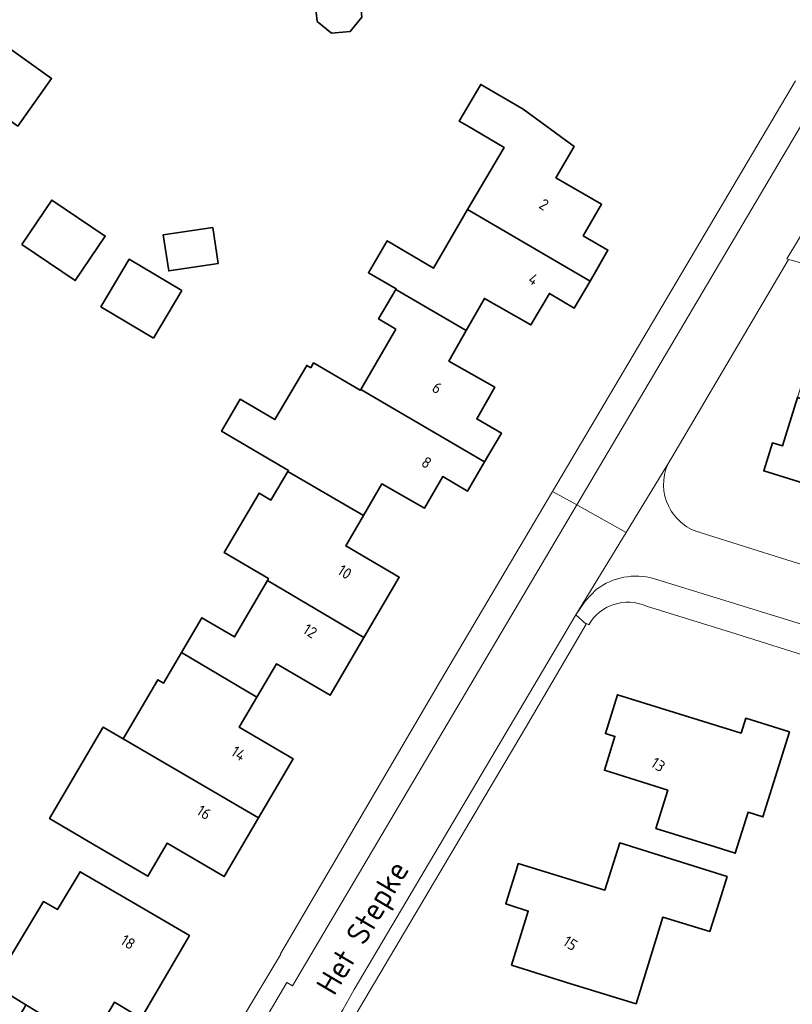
# Model space of a CAD drawing. Extents: x 184422 to 188298, y 343471 to 350189.
# Tile 351 of 513: x 186837 to 186899, y 348660 to 348739. Entities that reach past the tile are written whole.
import ezdxf
from ezdxf.enums import TextEntityAlignment as Align

# ---------------------------------------------------------------- set-up
doc = ezdxf.new("R2010")
doc.units = 0
for name, color, linetype, lineweight in [('B-WA-OG-TERREIN_ERF-GV', 252, 'Continuous', 18), ('B-WA-OG-TOPOGRAFIE-T18', 252, 'Continuous', 18), ('B-WA-VH-VERHARDING_ASFALT-GV', 252, 'Continuous', 18), ('B-WA-VH-VERHARDING_OPEN-GV', 252, 'Continuous', 18), ('B-WA-VH-VERHARDING_STRAATBAKSTEEN-GV', 252, 'Continuous', 18), ('B-WE-OG-BEBOUWING-GV', 250, 'Continuous', 35), ('B-WE-OG-BEBOUWING-T18', 10, 'Continuous', 18)]:
    doc.layers.add(name, color=color, linetype=linetype, lineweight=lineweight)
doc.styles.add('NLCS-ISO-M1000-T18', font='NLCS-ISO.ttf', dxfattribs={"height": 1.8})
doc.styles.add('NLCS-ISO-M500-T18', font='NLCS-ISO.ttf', dxfattribs={"height": 0.9})

msp = doc.modelspace()

# ---------------------------------------------------------------- linework, layer by layer
at = {"layer": 'B-WA-OG-TERREIN_ERF-GV', "flags": 128}
for points in [[(186833.197, 348738.628), (186839.5, 348734.14), (186836.765, 348730.299), (186830.462, 348734.786)], [(186833.197, 348738.628), (186839.5, 348734.14), (186836.765, 348730.299), (186830.462, 348734.786)], [(186833.197, 348738.628), (186839.5, 348734.14), (186836.765, 348730.299), (186830.462, 348734.786)], [(186864.371, 348709.125), (186867.211, 348713.978), (186865.814, 348714.795), (186867.202, 348717.165), (186867.226, 348717.207), (186864.996, 348718.513), (186866.496, 348721.074), (186870.222, 348718.892), (186872.978, 348723.598), (186875.907, 348728.592), (186872.96, 348730.321), (186872.307, 348730.704), (186874.039, 348733.662), (186877.445, 348731.668), (186881.541, 348728.668), (186880.085, 348726.16), (186883.761, 348724.026), (186882.283, 348721.481), (186884.271, 348720.323), (186882.828, 348717.845), (186881.561, 348715.668), (186879.561, 348716.845), (186878.077, 348714.309), (186874.324, 348716.449), (186872.862, 348713.874), (186871.46, 348711.405), (186875.156, 348709.306), (186873.71, 348706.762), (186875.695, 348705.599), (186874.344, 348703.293), (186872.966, 348700.941), (186870.982, 348702.104), (186869.498, 348699.568), (186866.082, 348701.516), (186864.595, 348698.98), (186863.162, 348696.535), (186867.475, 348694.006), (186864.628, 348689.152), (186861.904, 348684.507), (186857.591, 348687.036), (186856.014, 348684.347), (186854.6, 348681.936), (186858.925, 348679.403), (186856.135, 348674.64), (186856.065, 348674.52), (186853.373, 348669.923), (186848.799, 348672.601), (186847.248, 348669.952), (186842.933, 348672.478), (186839.338, 348674.582), (186843.599, 348681.861), (186843.653, 348681.953), (186845.266, 348681.008), (186848.05, 348685.763), (186848.504, 348685.497), (186849.945, 348687.959), (186851.575, 348690.743), (186854.202, 348689.205), (186856.859, 348693.745), (186856.957, 348693.912), (186853.391, 348695.999), (186856.191, 348700.783), (186857.152, 348700.22), (186858.496, 348702.517), (186858.548, 348702.606), (186853.17, 348705.754), (186854.678, 348708.331), (186857.47, 348706.697), (186860.024, 348711.059), (186860.35, 348710.868), (186860.579, 348711.258), (186864.333, 348709.061)], [(186864.371, 348709.125), (186867.211, 348713.978), (186865.814, 348714.795), (186867.202, 348717.165), (186867.226, 348717.207), (186864.996, 348718.513), (186866.496, 348721.074), (186870.222, 348718.892), (186872.978, 348723.598), (186875.907, 348728.592), (186872.96, 348730.321), (186872.307, 348730.704), (186874.039, 348733.662), (186877.445, 348731.668), (186881.541, 348728.668), (186880.085, 348726.16), (186883.761, 348724.026), (186882.283, 348721.481), (186884.271, 348720.323), (186882.828, 348717.845), (186881.561, 348715.668), (186879.561, 348716.845), (186878.077, 348714.309), (186874.324, 348716.449), (186872.862, 348713.874), (186871.46, 348711.405), (186875.156, 348709.306), (186873.71, 348706.762), (186875.695, 348705.599), (186874.344, 348703.293), (186872.966, 348700.941), (186870.982, 348702.104), (186869.498, 348699.568), (186866.082, 348701.516), (186864.595, 348698.98), (186863.162, 348696.535), (186867.475, 348694.006), (186864.628, 348689.152), (186861.904, 348684.507), (186857.591, 348687.036), (186856.014, 348684.347), (186854.6, 348681.936), (186858.925, 348679.403), (186856.135, 348674.64), (186856.065, 348674.52), (186853.373, 348669.923), (186848.799, 348672.601), (186847.248, 348669.952), (186842.933, 348672.478), (186839.338, 348674.582), (186843.599, 348681.861), (186843.653, 348681.953), (186845.266, 348681.008), (186848.05, 348685.763), (186848.504, 348685.497), (186849.945, 348687.959), (186851.575, 348690.743), (186854.202, 348689.205), (186856.859, 348693.745), (186856.957, 348693.912), (186853.391, 348695.999), (186856.191, 348700.783), (186857.152, 348700.22), (186858.496, 348702.517), (186858.548, 348702.606), (186853.17, 348705.754), (186854.678, 348708.331), (186857.47, 348706.697), (186860.024, 348711.059), (186860.35, 348710.868), (186860.579, 348711.258), (186864.333, 348709.061)], [(186864.371, 348709.125), (186867.211, 348713.978), (186865.814, 348714.795), (186867.202, 348717.165), (186867.226, 348717.207), (186864.996, 348718.513), (186866.496, 348721.074), (186870.222, 348718.892), (186872.978, 348723.598), (186875.907, 348728.592), (186872.96, 348730.321), (186872.307, 348730.704), (186874.039, 348733.662), (186877.445, 348731.668), (186881.541, 348728.668), (186880.085, 348726.16), (186883.761, 348724.026), (186882.283, 348721.481), (186884.271, 348720.323), (186882.828, 348717.845), (186881.561, 348715.668), (186879.561, 348716.845), (186878.077, 348714.309), (186874.324, 348716.449), (186872.862, 348713.874), (186871.46, 348711.405), (186875.156, 348709.306), (186873.71, 348706.762), (186875.695, 348705.599), (186874.344, 348703.293), (186872.966, 348700.941), (186870.982, 348702.104), (186869.498, 348699.568), (186866.082, 348701.516), (186864.595, 348698.98), (186863.162, 348696.535), (186867.475, 348694.006), (186864.628, 348689.152), (186861.904, 348684.507), (186857.591, 348687.036), (186856.014, 348684.347), (186854.6, 348681.936), (186858.925, 348679.403), (186856.135, 348674.64), (186856.065, 348674.52), (186853.373, 348669.923), (186848.799, 348672.601), (186847.248, 348669.952), (186842.933, 348672.478), (186839.338, 348674.582), (186843.599, 348681.861), (186843.653, 348681.953), (186845.266, 348681.008), (186848.05, 348685.763), (186848.504, 348685.497), (186849.945, 348687.959), (186851.575, 348690.743), (186854.202, 348689.205), (186856.859, 348693.745), (186856.957, 348693.912), (186853.391, 348695.999), (186856.191, 348700.783), (186857.152, 348700.22), (186858.496, 348702.517), (186858.548, 348702.606), (186853.17, 348705.754), (186854.678, 348708.331), (186857.47, 348706.697), (186860.024, 348711.059), (186860.35, 348710.868), (186860.579, 348711.258), (186864.333, 348709.061)], [(186908.679, 348702.979), (186907.519, 348699.237), (186896.803, 348702.561), (186897.511, 348704.821), (186898.31, 348704.572), (186899.525, 348708.475), (186900.729, 348712.345), (186899.915, 348712.609), (186900.613, 348714.894), (186905.395, 348713.433), (186911.724, 348711.499), (186910.602, 348707.884), (186911.628, 348707.565), (186910.827, 348704.982), (186910.072, 348702.547)], [(186908.679, 348702.979), (186907.519, 348699.237), (186896.803, 348702.561), (186897.511, 348704.821), (186898.31, 348704.572), (186899.525, 348708.475), (186900.729, 348712.345), (186899.915, 348712.609), (186900.613, 348714.894), (186905.395, 348713.433), (186911.724, 348711.499), (186910.602, 348707.884), (186911.628, 348707.565), (186910.827, 348704.982), (186910.072, 348702.547)], [(186908.679, 348702.979), (186907.519, 348699.237), (186896.803, 348702.561), (186897.511, 348704.821), (186898.31, 348704.572), (186899.525, 348708.475), (186900.729, 348712.345), (186899.915, 348712.609), (186900.613, 348714.894), (186905.395, 348713.433), (186911.724, 348711.499), (186910.602, 348707.884), (186911.628, 348707.565), (186910.827, 348704.982), (186910.072, 348702.547)], [(186883.98, 348678.476), (186884.831, 348681.194), (186884.072, 348681.423), (186885.034, 348684.557), (186894.99, 348681.465), (186895.36, 348682.655), (186898.87, 348681.562), (186896.74, 348674.72), (186895.544, 348675.092), (186894.52, 348671.803), (186892.906, 348672.305), (186888.132, 348673.791), (186889.089, 348676.865)], [(186883.98, 348678.476), (186884.831, 348681.194), (186884.072, 348681.423), (186885.034, 348684.557), (186894.99, 348681.465), (186895.36, 348682.655), (186898.87, 348681.562), (186896.74, 348674.72), (186895.544, 348675.092), (186894.52, 348671.803), (186892.906, 348672.305), (186888.132, 348673.791), (186889.089, 348676.865)], [(186883.98, 348678.476), (186884.831, 348681.194), (186884.072, 348681.423), (186885.034, 348684.557), (186894.99, 348681.465), (186895.36, 348682.655), (186898.87, 348681.562), (186896.74, 348674.72), (186895.544, 348675.092), (186894.52, 348671.803), (186892.906, 348672.305), (186888.132, 348673.791), (186889.089, 348676.865)], [(186876.512, 348662.779), (186877.862, 348667.146), (186876.385, 348667.616), (186876.05, 348667.718), (186876.198, 348668.196), (186876.907, 348670.489), (186877.052, 348670.967), (186877.387, 348670.866), (186878.869, 348670.413), (186884.033, 348668.836), (186885.219, 348672.627), (186893.852, 348669.92), (186893.235, 348667.95), (186892.465, 348665.493), (186888.688, 348666.661), (186886.53, 348659.682), (186881.289, 348661.302)], [(186876.512, 348662.779), (186877.862, 348667.146), (186876.385, 348667.616), (186876.05, 348667.718), (186876.198, 348668.196), (186876.907, 348670.489), (186877.052, 348670.967), (186877.387, 348670.866), (186878.869, 348670.413), (186884.033, 348668.836), (186885.219, 348672.627), (186893.852, 348669.92), (186893.235, 348667.95), (186892.465, 348665.493), (186888.688, 348666.661), (186886.53, 348659.682), (186881.289, 348661.302)], [(186876.512, 348662.779), (186877.862, 348667.146), (186876.385, 348667.616), (186876.05, 348667.718), (186876.198, 348668.196), (186876.907, 348670.489), (186877.052, 348670.967), (186877.387, 348670.866), (186878.869, 348670.413), (186884.033, 348668.836), (186885.219, 348672.627), (186893.852, 348669.92), (186893.235, 348667.95), (186892.465, 348665.493), (186888.688, 348666.661), (186886.53, 348659.682), (186881.289, 348661.302)]]:
    msp.add_lwpolyline(points, close=True, dxfattribs=at)
for points in [[(186812.748, 348641.644), (186817.903, 348640.499), (186818.076, 348641.28), (186820.683, 348640.608), (186830.362, 348638.036), (186839.227, 348635.251), (186841.673, 348636.33), (186843.636, 348639.667), (186847.356, 348645.991), (186857.949, 348663.674), (186857.907, 348663.7), (186870.801, 348685.675), (186879.821, 348700.919), (186899.367, 348733.953)], [(186812.748, 348641.644), (186817.903, 348640.499), (186818.076, 348641.28), (186820.683, 348640.608), (186830.362, 348638.036), (186839.227, 348635.251), (186841.673, 348636.33), (186843.636, 348639.667), (186847.356, 348645.991), (186857.949, 348663.674), (186857.907, 348663.7), (186870.801, 348685.675), (186879.821, 348700.919), (186899.367, 348733.953)], [(186812.748, 348641.644), (186817.903, 348640.499), (186818.076, 348641.28), (186820.683, 348640.608), (186830.362, 348638.036), (186839.227, 348635.251), (186841.673, 348636.33), (186843.636, 348639.667), (186847.356, 348645.991), (186857.949, 348663.674), (186857.907, 348663.7), (186870.801, 348685.675), (186879.821, 348700.919), (186899.367, 348733.953)], [(186912.741, 348691.02), (186913.513, 348690.793), (186915.078, 348695.797), (186917.275, 348702.922), (186920.388, 348712.982), (186910.687, 348715.886), (186899.224, 348719.457), (186898.805, 348719.587), (186889.405, 348703.641), (186889.094, 348703.111)], [(186912.741, 348691.02), (186913.513, 348690.793), (186915.078, 348695.797), (186917.275, 348702.922), (186920.388, 348712.982), (186910.687, 348715.886), (186899.224, 348719.457), (186898.805, 348719.587), (186889.405, 348703.641), (186889.094, 348703.111)], [(186912.741, 348691.02), (186913.513, 348690.793), (186915.078, 348695.797), (186917.275, 348702.922), (186920.388, 348712.982), (186910.687, 348715.886), (186899.224, 348719.457), (186898.805, 348719.587), (186889.405, 348703.641), (186889.094, 348703.111)], [(186891.843, 348697.566), (186905.493, 348693.275), (186906.843, 348697.625), (186914.048, 348695.376), (186912.741, 348691.02)], [(186891.843, 348697.566), (186905.493, 348693.275), (186906.843, 348697.625), (186914.048, 348695.376), (186912.741, 348691.02)], [(186891.843, 348697.566), (186905.493, 348693.275), (186906.843, 348697.625), (186914.048, 348695.376), (186912.741, 348691.02)], [(186922.315, 348637.194), (186923.066, 348641.284), (186921.839, 348641.509), (186932.171, 348676.813), (186921.743, 348679.966), (186918.504, 348681.021), (186907.026, 348684.66), (186906.586, 348684.795), (186904.011, 348685.586), (186904.281, 348686.405), (186894.125, 348689.584), (186887.361, 348691.688)], [(186922.315, 348637.194), (186923.066, 348641.284), (186921.839, 348641.509), (186932.171, 348676.813), (186921.743, 348679.966), (186918.504, 348681.021), (186907.026, 348684.66), (186906.586, 348684.795), (186904.011, 348685.586), (186904.281, 348686.405), (186894.125, 348689.584), (186887.361, 348691.688)], [(186922.315, 348637.194), (186923.066, 348641.284), (186921.839, 348641.509), (186932.171, 348676.813), (186921.743, 348679.966), (186918.504, 348681.021), (186907.026, 348684.66), (186906.586, 348684.795), (186904.011, 348685.586), (186904.281, 348686.405), (186894.125, 348689.584), (186887.361, 348691.688)], [(186882.722, 348690.177), (186882.549, 348690.278), (186882.529, 348690.244), (186877.645, 348681.888), (186871.95, 348672.296), (186864.265, 348659.318), (186856.078, 348645.352), (186845.861, 348628.239), (186842.885, 348623.181), (186842.237, 348621.685), (186850.683, 348618.026), (186856.434, 348615.951), (186868.278, 348611.676), (186871.728, 348610.557), (186877.084, 348608.488), (186887.541, 348595.709), (186904.131, 348590.787)], [(186882.722, 348690.177), (186882.549, 348690.278), (186882.529, 348690.244), (186877.645, 348681.888), (186871.95, 348672.296), (186864.265, 348659.318), (186856.078, 348645.352), (186845.861, 348628.239), (186842.885, 348623.181), (186842.237, 348621.685), (186850.683, 348618.026), (186856.434, 348615.951), (186868.278, 348611.676), (186871.728, 348610.557), (186877.084, 348608.488), (186887.541, 348595.709), (186904.131, 348590.787)], [(186882.722, 348690.177), (186882.549, 348690.278), (186882.529, 348690.244), (186877.645, 348681.888), (186871.95, 348672.296), (186864.265, 348659.318), (186856.078, 348645.352), (186845.861, 348628.239), (186842.885, 348623.181), (186842.237, 348621.685), (186850.683, 348618.026), (186856.434, 348615.951), (186868.278, 348611.676), (186871.728, 348610.557), (186877.084, 348608.488), (186887.541, 348595.709), (186904.131, 348590.787)], [(186834.791, 348661.213), (186838.841, 348667.913), (186839.958, 348667.279), (186841.792, 348670.314), (186846.269, 348667.698), (186850.586, 348665.175), (186846.702, 348658.531), (186844.552, 348659.809), (186842.614, 348656.528), (186838.309, 348659.071), (186837.425, 348659.593), (186837.31, 348659.396), (186836.059, 348657.262), (186837.389, 348656.483), (186841.703, 348653.956), (186838.926, 348649.216), (186840.654, 348648.208), (186836.617, 348641.289)], [(186834.791, 348661.213), (186838.841, 348667.913), (186839.958, 348667.279), (186841.792, 348670.314), (186846.269, 348667.698), (186850.586, 348665.175), (186846.702, 348658.531), (186844.552, 348659.809), (186842.614, 348656.528), (186838.309, 348659.071), (186837.425, 348659.593), (186837.31, 348659.396), (186836.059, 348657.262), (186837.389, 348656.483), (186841.703, 348653.956), (186838.926, 348649.216), (186840.654, 348648.208), (186836.617, 348641.289)], [(186834.791, 348661.213), (186838.841, 348667.913), (186839.958, 348667.279), (186841.792, 348670.314), (186846.269, 348667.698), (186850.586, 348665.175), (186846.702, 348658.531), (186844.552, 348659.809), (186842.614, 348656.528), (186838.309, 348659.071), (186837.425, 348659.593), (186837.31, 348659.396), (186836.059, 348657.262), (186837.389, 348656.483), (186841.703, 348653.956), (186838.926, 348649.216), (186840.654, 348648.208), (186836.617, 348641.289)]]:
    msp.add_lwpolyline(points, dxfattribs=at)
at = {"layer": 'B-WA-OG-TERREIN_ERF-GV'}
for points in [[(186889.094, 348703.111, 0.470626), (186891.843, 348697.566)], [(186889.094, 348703.111, 0.470626), (186891.843, 348697.566)], [(186889.094, 348703.111, 0.470626), (186891.843, 348697.566)], [(186887.361, 348691.688, 0.381383), (186882.722, 348690.177)], [(186887.361, 348691.688, 0.381383), (186882.722, 348690.177)], [(186887.361, 348691.688, 0.381383), (186882.722, 348690.177)]]:
    msp.add_lwpolyline(points, format="xyb", dxfattribs=at)
at = {"layer": 'B-WA-VH-VERHARDING_ASFALT-GV', "flags": 128}
for points in [[(186901.238, 348732.769), (186881.764, 348699.827), (186885.73, 348697.612), (186889.094, 348703.111), (186889.405, 348703.641), (186898.805, 348719.587), (186898.671, 348719.629), (186899.526, 348721.048), (186906.037, 348731.856)], [(186901.238, 348732.769), (186881.764, 348699.827), (186885.73, 348697.612), (186889.094, 348703.111), (186889.405, 348703.641), (186898.805, 348719.587), (186898.671, 348719.629), (186899.526, 348721.048), (186906.037, 348731.856)], [(186901.238, 348732.769), (186881.764, 348699.827), (186885.73, 348697.612), (186889.094, 348703.111), (186889.405, 348703.641), (186898.805, 348719.587), (186898.671, 348719.629), (186899.526, 348721.048), (186906.037, 348731.856)], [(186889.094, 348703.111), (186885.73, 348697.612), (186881.677, 348690.986), (186882.441, 348692.073), (186883.359, 348693.036)], [(186889.094, 348703.111), (186885.73, 348697.612), (186881.677, 348690.986), (186882.441, 348692.073), (186883.359, 348693.036)], [(186889.094, 348703.111), (186885.73, 348697.612), (186881.677, 348690.986), (186882.441, 348692.073), (186883.359, 348693.036)], [(186940.336, 348682.497), (186915.045, 348690.329), (186913.513, 348690.793), (186912.741, 348691.02), (186905.493, 348693.275), (186891.843, 348697.566)], [(186940.336, 348682.497), (186915.045, 348690.329), (186913.513, 348690.793), (186912.741, 348691.02), (186905.493, 348693.275), (186891.843, 348697.566)], [(186940.336, 348682.497), (186915.045, 348690.329), (186913.513, 348690.793), (186912.741, 348691.02), (186905.493, 348693.275), (186891.843, 348697.566)], [(186887.944, 348693.919), (186904.98, 348688.644), (186933.879, 348679.418), (186945.141, 348677.277)], [(186887.944, 348693.919), (186904.98, 348688.644), (186933.879, 348679.418), (186945.141, 348677.277)], [(186887.944, 348693.919), (186904.98, 348688.644), (186933.879, 348679.418), (186945.141, 348677.277)]]:
    msp.add_lwpolyline(points, dxfattribs=at)
at = {"layer": 'B-WA-VH-VERHARDING_ASFALT-GV'}
for points in [[(186891.843, 348697.566, -0.470626), (186889.094, 348703.111)], [(186891.843, 348697.566, -0.470626), (186889.094, 348703.111)], [(186891.843, 348697.566, -0.470626), (186889.094, 348703.111)], [(186883.359, 348693.036, -0.229751), (186887.944, 348693.919)], [(186883.359, 348693.036, -0.229751), (186887.944, 348693.919)], [(186883.359, 348693.036, -0.229751), (186887.944, 348693.919)]]:
    msp.add_lwpolyline(points, format="xyb", dxfattribs=at)
at = {"layer": 'B-WA-VH-VERHARDING_ASFALT-GV', "flags": 128}
msp.add_lwpolyline([(186845.035, 348638.768), (186849.409, 348636.148), (186855.192, 348646.035), (186862.945, 348659.201), (186863.859, 348660.832), (186881.677, 348690.986), (186885.73, 348697.612), (186881.764, 348699.827), (186858.889, 348661.131), (186858.436, 348661.4), (186850.191, 348647.413)], close=True, dxfattribs=at)
msp.add_lwpolyline([(186845.035, 348638.768), (186849.409, 348636.148), (186855.192, 348646.035), (186862.945, 348659.201), (186863.859, 348660.832), (186881.677, 348690.986), (186885.73, 348697.612), (186881.764, 348699.827), (186858.889, 348661.131), (186858.436, 348661.4), (186850.191, 348647.413)], close=True, dxfattribs=at)
msp.add_lwpolyline([(186845.035, 348638.768), (186849.409, 348636.148), (186855.192, 348646.035), (186862.945, 348659.201), (186863.859, 348660.832), (186881.677, 348690.986), (186885.73, 348697.612), (186881.764, 348699.827), (186858.889, 348661.131), (186858.436, 348661.4), (186850.191, 348647.413)], close=True, dxfattribs=at)
at = {"layer": 'B-WA-VH-VERHARDING_OPEN-GV', "flags": 128}
msp.add_lwpolyline([(186899.526, 348721.048), (186898.671, 348719.629), (186898.805, 348719.587), (186899.224, 348719.457)], dxfattribs=at)
msp.add_lwpolyline([(186899.526, 348721.048), (186898.671, 348719.629), (186898.805, 348719.587), (186899.224, 348719.457)], dxfattribs=at)
msp.add_lwpolyline([(186899.526, 348721.048), (186898.671, 348719.629), (186898.805, 348719.587), (186899.224, 348719.457)], dxfattribs=at)
at = {"layer": 'B-WA-VH-VERHARDING_STRAATBAKSTEEN-GV', "flags": 128}
for points in [[(186899.367, 348733.953), (186879.821, 348700.919), (186881.764, 348699.827), (186901.238, 348732.769)], [(186899.367, 348733.953), (186879.821, 348700.919), (186881.764, 348699.827), (186901.238, 348732.769)], [(186899.367, 348733.953), (186879.821, 348700.919), (186881.764, 348699.827), (186901.238, 348732.769)], [(186887.361, 348691.688), (186894.125, 348689.584), (186904.281, 348686.405), (186904.011, 348685.586), (186906.586, 348684.795), (186907.026, 348684.66), (186907.317, 348685.446), (186918.772, 348681.874), (186918.606, 348681.345), (186918.504, 348681.021), (186921.743, 348679.966), (186922.048, 348680.872), (186933.187, 348677.34), (186933.879, 348679.418), (186904.98, 348688.644), (186887.944, 348693.919)], [(186887.361, 348691.688), (186894.125, 348689.584), (186904.281, 348686.405), (186904.011, 348685.586), (186906.586, 348684.795), (186907.026, 348684.66), (186907.317, 348685.446), (186918.772, 348681.874), (186918.606, 348681.345), (186918.504, 348681.021), (186921.743, 348679.966), (186922.048, 348680.872), (186933.187, 348677.34), (186933.879, 348679.418), (186904.98, 348688.644), (186887.944, 348693.919)], [(186887.361, 348691.688), (186894.125, 348689.584), (186904.281, 348686.405), (186904.011, 348685.586), (186906.586, 348684.795), (186907.026, 348684.66), (186907.317, 348685.446), (186918.772, 348681.874), (186918.606, 348681.345), (186918.504, 348681.021), (186921.743, 348679.966), (186922.048, 348680.872), (186933.187, 348677.34), (186933.879, 348679.418), (186904.98, 348688.644), (186887.944, 348693.919)], [(186883.359, 348693.036), (186882.441, 348692.073), (186881.677, 348690.986), (186882.529, 348690.244), (186882.549, 348690.278), (186882.722, 348690.177)], [(186883.359, 348693.036), (186882.441, 348692.073), (186881.677, 348690.986), (186882.529, 348690.244), (186882.549, 348690.278), (186882.722, 348690.177)], [(186883.359, 348693.036), (186882.441, 348692.073), (186881.677, 348690.986), (186882.529, 348690.244), (186882.549, 348690.278), (186882.722, 348690.177)]]:
    msp.add_lwpolyline(points, dxfattribs=at)
for points in [[(186843.636, 348639.667), (186845.035, 348638.768), (186850.191, 348647.413), (186858.436, 348661.4), (186858.889, 348661.131), (186881.764, 348699.827), (186879.821, 348700.919), (186870.801, 348685.675), (186857.907, 348663.7), (186857.949, 348663.674), (186847.356, 348645.991)], [(186843.636, 348639.667), (186845.035, 348638.768), (186850.191, 348647.413), (186858.436, 348661.4), (186858.889, 348661.131), (186881.764, 348699.827), (186879.821, 348700.919), (186870.801, 348685.675), (186857.907, 348663.7), (186857.949, 348663.674), (186847.356, 348645.991)], [(186843.636, 348639.667), (186845.035, 348638.768), (186850.191, 348647.413), (186858.436, 348661.4), (186858.889, 348661.131), (186881.764, 348699.827), (186879.821, 348700.919), (186870.801, 348685.675), (186857.907, 348663.7), (186857.949, 348663.674), (186847.356, 348645.991)], [(186849.409, 348636.148), (186846.499, 348631.384), (186843.624, 348626.602), (186839.941, 348627.699), (186839.802, 348627.252), (186842.885, 348623.181), (186845.861, 348628.239), (186856.078, 348645.352), (186864.265, 348659.318), (186871.95, 348672.296), (186877.645, 348681.888), (186882.529, 348690.244), (186881.677, 348690.986), (186863.859, 348660.832), (186862.945, 348659.201), (186855.192, 348646.035)], [(186849.409, 348636.148), (186846.499, 348631.384), (186843.624, 348626.602), (186839.941, 348627.699), (186839.802, 348627.252), (186842.885, 348623.181), (186845.861, 348628.239), (186856.078, 348645.352), (186864.265, 348659.318), (186871.95, 348672.296), (186877.645, 348681.888), (186882.529, 348690.244), (186881.677, 348690.986), (186863.859, 348660.832), (186862.945, 348659.201), (186855.192, 348646.035)], [(186849.409, 348636.148), (186846.499, 348631.384), (186843.624, 348626.602), (186839.941, 348627.699), (186839.802, 348627.252), (186842.885, 348623.181), (186845.861, 348628.239), (186856.078, 348645.352), (186864.265, 348659.318), (186871.95, 348672.296), (186877.645, 348681.888), (186882.529, 348690.244), (186881.677, 348690.986), (186863.859, 348660.832), (186862.945, 348659.201), (186855.192, 348646.035)]]:
    msp.add_lwpolyline(points, close=True, dxfattribs=at)
at = {"layer": 'B-WA-VH-VERHARDING_STRAATBAKSTEEN-GV'}
for points in [[(186887.944, 348693.919, 0.229751), (186883.359, 348693.036)], [(186887.944, 348693.919, 0.229751), (186883.359, 348693.036)], [(186887.944, 348693.919, 0.229751), (186883.359, 348693.036)], [(186882.722, 348690.177, -0.381383), (186887.361, 348691.688)], [(186882.722, 348690.177, -0.381383), (186887.361, 348691.688)], [(186882.722, 348690.177, -0.381383), (186887.361, 348691.688)]]:
    msp.add_lwpolyline(points, format="xyb", dxfattribs=at)
at = {"layer": 'B-WE-OG-BEBOUWING-GV', "flags": 128}
for points in [[(186860.715, 348740.233), (186860.861, 348738.738), (186862.02, 348737.785), (186863.515, 348737.93), (186864.468, 348739.09), (186864.323, 348740.584), (186863.163, 348741.538), (186861.669, 348741.392)], [(186860.715, 348740.233), (186860.861, 348738.738), (186862.02, 348737.785), (186863.515, 348737.93), (186864.468, 348739.09), (186864.323, 348740.584), (186863.163, 348741.538), (186861.669, 348741.392)], [(186860.715, 348740.233), (186860.861, 348738.738), (186862.02, 348737.785), (186863.515, 348737.93), (186864.468, 348739.09), (186864.323, 348740.584), (186863.163, 348741.538), (186861.669, 348741.392)], [(186836.765, 348730.299), (186839.5, 348734.14), (186833.197, 348738.628), (186830.462, 348734.786)], [(186836.765, 348730.299), (186839.5, 348734.14), (186833.197, 348738.628), (186830.462, 348734.786)], [(186836.765, 348730.299), (186839.5, 348734.14), (186833.197, 348738.628), (186830.462, 348734.786)], [(186872.978, 348723.598), (186882.828, 348717.845), (186884.271, 348720.323), (186882.283, 348721.481), (186883.761, 348724.026), (186880.085, 348726.16), (186881.541, 348728.668), (186877.445, 348731.668), (186874.039, 348733.662), (186872.307, 348730.704), (186872.96, 348730.321), (186875.907, 348728.592)], [(186872.978, 348723.598), (186882.828, 348717.845), (186884.271, 348720.323), (186882.283, 348721.481), (186883.761, 348724.026), (186880.085, 348726.16), (186881.541, 348728.668), (186877.445, 348731.668), (186874.039, 348733.662), (186872.307, 348730.704), (186872.96, 348730.321), (186875.907, 348728.592)], [(186872.978, 348723.598), (186882.828, 348717.845), (186884.271, 348720.323), (186882.283, 348721.481), (186883.761, 348724.026), (186880.085, 348726.16), (186881.541, 348728.668), (186877.445, 348731.668), (186874.039, 348733.662), (186872.307, 348730.704), (186872.96, 348730.321), (186875.907, 348728.592)], [(186837.094, 348720.784), (186841.395, 348717.879), (186843.812, 348721.457), (186839.511, 348724.362)], [(186837.094, 348720.784), (186841.395, 348717.879), (186843.812, 348721.457), (186839.511, 348724.362)], [(186837.094, 348720.784), (186841.395, 348717.879), (186843.812, 348721.457), (186839.511, 348724.362)], [(186872.862, 348713.874), (186874.324, 348716.449), (186878.077, 348714.309), (186879.561, 348716.845), (186881.561, 348715.668), (186882.828, 348717.845), (186872.978, 348723.598), (186870.222, 348718.892), (186866.496, 348721.074), (186864.996, 348718.513), (186867.226, 348717.207), (186867.202, 348717.165)], [(186872.862, 348713.874), (186874.324, 348716.449), (186878.077, 348714.309), (186879.561, 348716.845), (186881.561, 348715.668), (186882.828, 348717.845), (186872.978, 348723.598), (186870.222, 348718.892), (186866.496, 348721.074), (186864.996, 348718.513), (186867.226, 348717.207), (186867.202, 348717.165)], [(186872.862, 348713.874), (186874.324, 348716.449), (186878.077, 348714.309), (186879.561, 348716.845), (186881.561, 348715.668), (186882.828, 348717.845), (186872.978, 348723.598), (186870.222, 348718.892), (186866.496, 348721.074), (186864.996, 348718.513), (186867.226, 348717.207), (186867.202, 348717.165)], [(186852.464, 348722.162), (186848.484, 348721.563), (186848.922, 348718.659), (186852.902, 348719.258)], [(186852.464, 348722.162), (186848.484, 348721.563), (186848.922, 348718.659), (186852.902, 348719.258)], [(186852.464, 348722.162), (186848.484, 348721.563), (186848.922, 348718.659), (186852.902, 348719.258)], [(186847.692, 348713.251), (186849.97, 348717.079), (186845.738, 348719.598), (186843.459, 348715.77)], [(186847.692, 348713.251), (186849.97, 348717.079), (186845.738, 348719.598), (186843.459, 348715.77)], [(186847.692, 348713.251), (186849.97, 348717.079), (186845.738, 348719.598), (186843.459, 348715.77)], [(186867.211, 348713.978), (186864.371, 348709.125), (186874.344, 348703.293), (186875.695, 348705.599), (186873.71, 348706.762), (186875.156, 348709.306), (186871.46, 348711.405), (186872.862, 348713.874), (186867.202, 348717.165), (186865.814, 348714.795)], [(186867.211, 348713.978), (186864.371, 348709.125), (186874.344, 348703.293), (186875.695, 348705.599), (186873.71, 348706.762), (186875.156, 348709.306), (186871.46, 348711.405), (186872.862, 348713.874), (186867.202, 348717.165), (186865.814, 348714.795)], [(186867.211, 348713.978), (186864.371, 348709.125), (186874.344, 348703.293), (186875.695, 348705.599), (186873.71, 348706.762), (186875.156, 348709.306), (186871.46, 348711.405), (186872.862, 348713.874), (186867.202, 348717.165), (186865.814, 348714.795)], [(186860.35, 348710.868), (186860.024, 348711.059), (186857.47, 348706.697), (186854.678, 348708.331), (186853.17, 348705.754), (186858.548, 348702.606), (186858.496, 348702.517), (186864.595, 348698.98), (186866.082, 348701.516), (186869.498, 348699.568), (186870.982, 348702.104), (186872.966, 348700.941), (186874.344, 348703.293), (186864.371, 348709.125), (186864.333, 348709.061), (186860.579, 348711.258)], [(186860.35, 348710.868), (186860.024, 348711.059), (186857.47, 348706.697), (186854.678, 348708.331), (186853.17, 348705.754), (186858.548, 348702.606), (186858.496, 348702.517), (186864.595, 348698.98), (186866.082, 348701.516), (186869.498, 348699.568), (186870.982, 348702.104), (186872.966, 348700.941), (186874.344, 348703.293), (186864.371, 348709.125), (186864.333, 348709.061), (186860.579, 348711.258)], [(186860.35, 348710.868), (186860.024, 348711.059), (186857.47, 348706.697), (186854.678, 348708.331), (186853.17, 348705.754), (186858.548, 348702.606), (186858.496, 348702.517), (186864.595, 348698.98), (186866.082, 348701.516), (186869.498, 348699.568), (186870.982, 348702.104), (186872.966, 348700.941), (186874.344, 348703.293), (186864.371, 348709.125), (186864.333, 348709.061), (186860.579, 348711.258)], [(186907.519, 348699.237), (186908.679, 348702.979), (186910.072, 348702.547), (186910.827, 348704.982), (186899.525, 348708.475), (186898.31, 348704.572), (186897.511, 348704.821), (186896.803, 348702.561)], [(186907.519, 348699.237), (186908.679, 348702.979), (186910.072, 348702.547), (186910.827, 348704.982), (186899.525, 348708.475), (186898.31, 348704.572), (186897.511, 348704.821), (186896.803, 348702.561)], [(186907.519, 348699.237), (186908.679, 348702.979), (186910.072, 348702.547), (186910.827, 348704.982), (186899.525, 348708.475), (186898.31, 348704.572), (186897.511, 348704.821), (186896.803, 348702.561)], [(186856.957, 348693.912), (186856.859, 348693.745), (186864.628, 348689.152), (186867.475, 348694.006), (186863.162, 348696.535), (186864.595, 348698.98), (186858.496, 348702.517), (186857.152, 348700.22), (186856.191, 348700.783), (186853.391, 348695.999)], [(186856.957, 348693.912), (186856.859, 348693.745), (186864.628, 348689.152), (186867.475, 348694.006), (186863.162, 348696.535), (186864.595, 348698.98), (186858.496, 348702.517), (186857.152, 348700.22), (186856.191, 348700.783), (186853.391, 348695.999)], [(186856.957, 348693.912), (186856.859, 348693.745), (186864.628, 348689.152), (186867.475, 348694.006), (186863.162, 348696.535), (186864.595, 348698.98), (186858.496, 348702.517), (186857.152, 348700.22), (186856.191, 348700.783), (186853.391, 348695.999)], [(186849.945, 348687.959), (186856.014, 348684.347), (186857.591, 348687.036), (186861.904, 348684.507), (186864.628, 348689.152), (186856.859, 348693.745), (186854.202, 348689.205), (186851.575, 348690.743)], [(186849.945, 348687.959), (186856.014, 348684.347), (186857.591, 348687.036), (186861.904, 348684.507), (186864.628, 348689.152), (186856.859, 348693.745), (186854.202, 348689.205), (186851.575, 348690.743)], [(186849.945, 348687.959), (186856.014, 348684.347), (186857.591, 348687.036), (186861.904, 348684.507), (186864.628, 348689.152), (186856.859, 348693.745), (186854.202, 348689.205), (186851.575, 348690.743)], [(186856.014, 348684.347), (186849.945, 348687.959), (186848.504, 348685.497), (186848.05, 348685.763), (186845.266, 348681.008), (186856.135, 348674.64), (186858.925, 348679.403), (186854.6, 348681.936)], [(186856.014, 348684.347), (186849.945, 348687.959), (186848.504, 348685.497), (186848.05, 348685.763), (186845.266, 348681.008), (186856.135, 348674.64), (186858.925, 348679.403), (186854.6, 348681.936)], [(186856.014, 348684.347), (186849.945, 348687.959), (186848.504, 348685.497), (186848.05, 348685.763), (186845.266, 348681.008), (186856.135, 348674.64), (186858.925, 348679.403), (186854.6, 348681.936)], [(186889.089, 348676.865), (186888.132, 348673.791), (186892.906, 348672.305), (186894.52, 348671.803), (186895.544, 348675.092), (186896.74, 348674.72), (186898.87, 348681.562), (186895.36, 348682.655), (186894.99, 348681.465), (186885.034, 348684.557), (186884.072, 348681.423), (186884.831, 348681.194), (186883.98, 348678.476)], [(186889.089, 348676.865), (186888.132, 348673.791), (186892.906, 348672.305), (186894.52, 348671.803), (186895.544, 348675.092), (186896.74, 348674.72), (186898.87, 348681.562), (186895.36, 348682.655), (186894.99, 348681.465), (186885.034, 348684.557), (186884.072, 348681.423), (186884.831, 348681.194), (186883.98, 348678.476)], [(186889.089, 348676.865), (186888.132, 348673.791), (186892.906, 348672.305), (186894.52, 348671.803), (186895.544, 348675.092), (186896.74, 348674.72), (186898.87, 348681.562), (186895.36, 348682.655), (186894.99, 348681.465), (186885.034, 348684.557), (186884.072, 348681.423), (186884.831, 348681.194), (186883.98, 348678.476)], [(186843.599, 348681.861), (186839.338, 348674.582), (186842.933, 348672.478), (186847.248, 348669.952), (186848.799, 348672.601), (186853.373, 348669.923), (186856.065, 348674.52), (186856.135, 348674.64), (186845.266, 348681.008), (186843.653, 348681.953)], [(186843.599, 348681.861), (186839.338, 348674.582), (186842.933, 348672.478), (186847.248, 348669.952), (186848.799, 348672.601), (186853.373, 348669.923), (186856.065, 348674.52), (186856.135, 348674.64), (186845.266, 348681.008), (186843.653, 348681.953)], [(186843.599, 348681.861), (186839.338, 348674.582), (186842.933, 348672.478), (186847.248, 348669.952), (186848.799, 348672.601), (186853.373, 348669.923), (186856.065, 348674.52), (186856.135, 348674.64), (186845.266, 348681.008), (186843.653, 348681.953)], [(186876.512, 348662.779), (186881.289, 348661.302), (186886.53, 348659.682), (186888.688, 348666.661), (186892.465, 348665.493), (186893.235, 348667.95), (186893.852, 348669.92), (186885.219, 348672.627), (186884.033, 348668.836), (186878.869, 348670.413), (186877.387, 348670.866), (186877.052, 348670.967), (186876.907, 348670.489), (186876.198, 348668.196), (186876.05, 348667.718), (186876.385, 348667.616), (186877.862, 348667.146)], [(186876.512, 348662.779), (186881.289, 348661.302), (186886.53, 348659.682), (186888.688, 348666.661), (186892.465, 348665.493), (186893.235, 348667.95), (186893.852, 348669.92), (186885.219, 348672.627), (186884.033, 348668.836), (186878.869, 348670.413), (186877.387, 348670.866), (186877.052, 348670.967), (186876.907, 348670.489), (186876.198, 348668.196), (186876.05, 348667.718), (186876.385, 348667.616), (186877.862, 348667.146)], [(186876.512, 348662.779), (186881.289, 348661.302), (186886.53, 348659.682), (186888.688, 348666.661), (186892.465, 348665.493), (186893.235, 348667.95), (186893.852, 348669.92), (186885.219, 348672.627), (186884.033, 348668.836), (186878.869, 348670.413), (186877.387, 348670.866), (186877.052, 348670.967), (186876.907, 348670.489), (186876.198, 348668.196), (186876.05, 348667.718), (186876.385, 348667.616), (186877.862, 348667.146)], [(186834.791, 348661.213), (186837.425, 348659.593), (186838.309, 348659.071), (186842.614, 348656.528), (186844.552, 348659.809), (186846.702, 348658.531), (186850.586, 348665.175), (186846.269, 348667.698), (186841.792, 348670.314), (186839.958, 348667.279), (186838.841, 348667.913)], [(186834.791, 348661.213), (186837.425, 348659.593), (186838.309, 348659.071), (186842.614, 348656.528), (186844.552, 348659.809), (186846.702, 348658.531), (186850.586, 348665.175), (186846.269, 348667.698), (186841.792, 348670.314), (186839.958, 348667.279), (186838.841, 348667.913)], [(186834.791, 348661.213), (186837.425, 348659.593), (186838.309, 348659.071), (186842.614, 348656.528), (186844.552, 348659.809), (186846.702, 348658.531), (186850.586, 348665.175), (186846.269, 348667.698), (186841.792, 348670.314), (186839.958, 348667.279), (186838.841, 348667.913)], [(186837.425, 348659.593), (186834.791, 348661.213), (186833.856, 348661.77), (186826.952, 348665.818), (186826.792, 348665.545), (186823.834, 348660.501), (186833.271, 348654.967), (186830.688, 348650.562), (186828.159, 348646.249), (186829.26, 348645.603), (186827.734, 348643.032), (186830.86, 348641.27), (186832.336, 348643.8), (186836.617, 348641.289), (186840.654, 348648.208), (186838.926, 348649.216), (186841.703, 348653.956), (186837.389, 348656.483), (186836.059, 348657.262), (186837.31, 348659.396)], [(186837.425, 348659.593), (186834.791, 348661.213), (186833.856, 348661.77), (186826.952, 348665.818), (186826.792, 348665.545), (186823.834, 348660.501), (186833.271, 348654.967), (186830.688, 348650.562), (186828.159, 348646.249), (186829.26, 348645.603), (186827.734, 348643.032), (186830.86, 348641.27), (186832.336, 348643.8), (186836.617, 348641.289), (186840.654, 348648.208), (186838.926, 348649.216), (186841.703, 348653.956), (186837.389, 348656.483), (186836.059, 348657.262), (186837.31, 348659.396)], [(186837.425, 348659.593), (186834.791, 348661.213), (186833.856, 348661.77), (186826.952, 348665.818), (186826.792, 348665.545), (186823.834, 348660.501), (186833.271, 348654.967), (186830.688, 348650.562), (186828.159, 348646.249), (186829.26, 348645.603), (186827.734, 348643.032), (186830.86, 348641.27), (186832.336, 348643.8), (186836.617, 348641.289), (186840.654, 348648.208), (186838.926, 348649.216), (186841.703, 348653.956), (186837.389, 348656.483), (186836.059, 348657.262), (186837.31, 348659.396)]]:
    msp.add_lwpolyline(points, close=True, dxfattribs=at)

# ---------------------------------------------------------------- texts
at = {"layer": 'B-WA-OG-TOPOGRAFIE-T18', "style": 'NLCS-ISO-M1000-T18'}
msp.add_text('Het Stepke', height=1.8, rotation=59.4, dxfattribs=at).set_placement((186864.744, 348665.699), align=Align.MIDDLE)
msp.add_text('Het Stepke', height=1.8, rotation=59.4, dxfattribs=at).set_placement((186864.744, 348665.699), align=Align.MIDDLE)
msp.add_text('Het Stepke', height=1.8, rotation=59.4, dxfattribs=at).set_placement((186864.744, 348665.699), align=Align.MIDDLE)
at = {"layer": 'B-WE-OG-BEBOUWING-T18', "style": 'NLCS-ISO-M500-T18'}
for s, p in [('2', (186879.121, 348724.001)), ('2', (186879.121, 348724.001)), ('2', (186879.121, 348724.001)), ('4', (186878.278, 348717.979)), ('4', (186878.278, 348717.979)), ('4', (186878.278, 348717.979)), ('6', (186870.522, 348709.247)), ('6', (186870.522, 348709.247)), ('6', (186870.522, 348709.247)), ('8', (186869.675, 348703.236)), ('8', (186869.675, 348703.236)), ('8', (186869.675, 348703.236)), ('10', (186863.088, 348694.433)), ('10', (186863.088, 348694.433)), ('10', (186863.088, 348694.433)), ('12', (186860.303, 348689.684)), ('12', (186860.303, 348689.684)), ('12', (186860.303, 348689.684)), ('14', (186854.541, 348679.833)), ('14', (186854.541, 348679.833)), ('14', (186854.541, 348679.833)), ('13', (186888.314, 348678.931)), ('13', (186888.314, 348678.931)), ('13', (186888.314, 348678.931)), ('16', (186851.761, 348675.086)), ('16', (186851.761, 348675.086)), ('16', (186851.761, 348675.086)), ('18', (186845.646, 348664.65)), ('18', (186845.646, 348664.65)), ('18', (186845.646, 348664.65)), ('15', (186881.247, 348664.552)), ('15', (186881.247, 348664.552)), ('15', (186881.247, 348664.552))]:
    msp.add_text(s, height=0.9, rotation=327.1, dxfattribs=at).set_placement(p, align=Align.MIDDLE)

doc.saveas('drawing.dxf')
